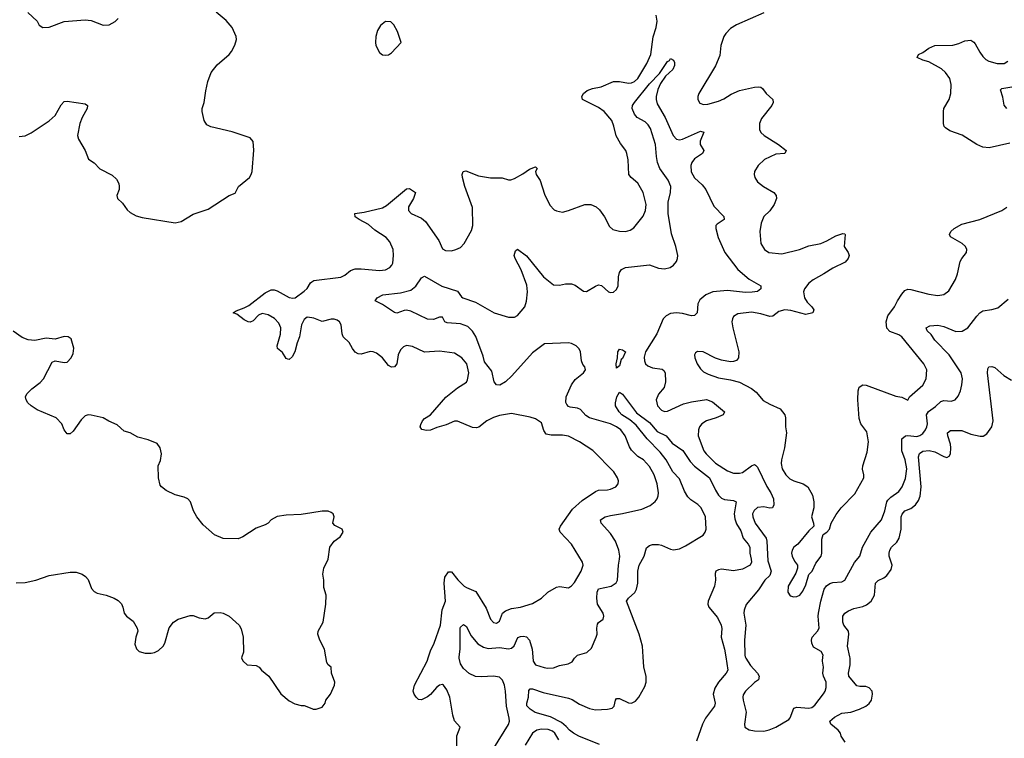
# Model space of a CAD drawing. Header units: inches. Extents: x 1839270 to 1929235, y 762242 to 910350.
# Tile 320 of 362: x 1898054 to 1904613, y 859457 to 864241. Entities that reach past the tile are written whole.
import ezdxf

# ---------------------------------------------------------------- set-up
doc = ezdxf.new("R2010")
doc.units = ezdxf.units.IN
doc.header["$MEASUREMENT"] = 0
for name, color, linetype in [('B8895', 7, 'Continuous'), ('B8896', 7, 'Continuous'), ('B9805', 7, 'Continuous'), ('B9806', 7, 'Continuous')]:
    doc.layers.add(name, color=color, linetype=linetype)

msp = doc.modelspace()

# ---------------------------------------------------------------- linework, layer by layer
at = {"layer": 'B8895', "color": 5, "elevation": 620}
msp.add_lwpolyline([(1899535.2, 860000), (1899532, 859990), (1899542, 859970), (1899570, 859946), (1899630, 859941), (1899650, 859931), (1899666, 859910), (1899714.8, 859870), (1899792.8, 859752.8), (1899850, 859706), (1899886.8, 859686.8), (1899930, 859676), (1899950, 859676), (1900000, 859655.4)], dxfattribs=at)
at = {"layer": 'B8896', "color": 5}
for points, elevation in [([(1898050, 863464), (1898090, 863467.3), (1898130, 863486.8), (1898250, 863567.3), (1898290, 863604), (1898330, 863674.8), (1898350, 863697.3), (1898370, 863699.1), (1898490, 863680.7), (1898506, 863670), (1898504.9, 863650), (1898470.4, 863590), (1898455.3, 863550), (1898440.3, 863470), (1898445.1, 863445.1), (1898490.3, 863370.3), (1898512.7, 863312.7), (1898550, 863287.7), (1898588, 863248), (1898670, 863206.7), (1898698.9, 863178.9), (1898714, 863150), (1898717.1, 863130), (1898716.3, 863110), (1898700.5, 863070), (1898706, 863050), (1898738.5, 863018.5), (1898770, 862975.5), (1898790, 862957.1), (1898830, 862935.8), (1898870, 862923.7), (1899090, 862888.9), (1899130, 862896.5), (1899210, 862945.7), (1899310, 862980.3), (1899450, 863070.3), (1899490, 863085.7), (1899513, 863130), (1899584.2, 863190), (1899596.9, 863210), (1899602.6, 863230), (1899613.2, 863373.2), (1899609.7, 863429.7), (1899590, 863454), (1899470, 863495.1), (1899326.8, 863526.8), (1899301.8, 863541.8), (1899283.5, 863570), (1899269.6, 863630), (1899269.6, 863650), (1899283.9, 863690), (1899293.7, 863766.3), (1899308.7, 863830), (1899329.8, 863890), (1899370, 863940.3), (1899449.8, 864010.2), (1899466.3, 864030), (1899487.6, 864072.4), (1899498, 864110), (1899496.3, 864130), (1899469.6, 864190), (1899430, 864234.5), (1899363.7, 864290)], 620), ([(1898108.1, 864288.1), (1898170, 864230.8), (1898183.8, 864203.8), (1898208.5, 864188.5), (1898250, 864190.3), (1898350, 864228.7), (1898490, 864240.3), (1898530, 864235.5), (1898610, 864205.5), (1898650, 864206), (1898690, 864228.4), (1898710.9, 864249.1)], 640), ([(1900000, 862256.2), (1899970, 862259.8), (1899950, 862245.7), (1899931, 862210), (1899918.5, 862130), (1899902.7, 862090), (1899886.9, 862030), (1899870, 861996.9), (1899850, 861979.6), (1899841, 861981), (1899830, 861985.2), (1899805.2, 862025.2), (1899772.7, 862052.7), (1899769.8, 862070), (1899792.5, 862147.5), (1899794.1, 862190), (1899780.2, 862220.2), (1899751.4, 862251.4), (1899710, 862276.4), (1899670, 862283.8), (1899646.2, 862273.8), (1899610, 862236.8), (1899590, 862228.1), (1899575.3, 862230), (1899550, 862242), (1899499.8, 862279.8), (1899477.2, 862290), (1899497.2, 862302.8), (1899550, 862322), (1899581, 862339), (1899690, 862421.5), (1899730, 862442), (1899750, 862442.4), (1899770, 862436.3), (1899850, 862391.5), (1899874.1, 862385.9), (1899890, 862390.2), (1899950, 862434.3), (1899968.4, 862451.6), (1899991.5, 862488.5), (1900000, 862494.8)], 580), ([(1900000, 860958), (1899930, 860946.6), (1899830, 860941.6), (1899770, 860933), (1899729.1, 860910.9), (1899710, 860889.6), (1899690, 860877), (1899630, 860856.3), (1899541.3, 860798.7), (1899510, 860784.2), (1899410, 860786.9), (1899351.8, 860811.8), (1899277.6, 860877.6), (1899233.6, 860930), (1899211.8, 860970), (1899191.6, 861030), (1899174.5, 861050), (1899150, 861063), (1899090, 861078.4), (1899030, 861106.6), (1898999, 861130), (1898990, 861142), (1898978.4, 861190), (1898977.6, 861270), (1898993.2, 861306.8), (1898998.5, 861350), (1898990.8, 861390.8), (1898970, 861418.4), (1898910, 861444.2), (1898841.2, 861461.2), (1898790, 861489.8), (1898750, 861502.4), (1898702.8, 861542.8), (1898647.5, 861567.5), (1898610, 861591.2), (1898530, 861608.2), (1898510, 861609.6), (1898490, 861602.9), (1898463.8, 861576.2), (1898410, 861500.9), (1898390, 861484.5), (1898370, 861484.5), (1898351.8, 861510), (1898334.7, 861550), (1898296.9, 861590), (1898170, 861644.5), (1898130, 861669.8), (1898109.7, 861690), (1898097.4, 861710), (1898093.3, 861730), (1898101.6, 861750), (1898136.1, 861783.9), (1898190, 861824.9), (1898213.3, 861850), (1898270, 861960.7), (1898290, 861970.6), (1898350, 861957.6), (1898370, 861961.3), (1898398, 861990), (1898410, 862018), (1898414.1, 862054.1), (1898396.6, 862116.6), (1898378, 862130), (1898350, 862132), (1898290, 862114.5), (1898230, 862119.5), (1898155.2, 862104.8), (1898110, 862109.5), (1898070, 862125.1), (1898010, 862167.3)], 620), ([(1898030, 860492), (1898090, 860493.7), (1898162, 860510), (1898250, 860540.3), (1898390, 860563.1), (1898430, 860563.1), (1898470.2, 860550.2), (1898493.6, 860533.6), (1898510, 860513.4), (1898533.1, 860453.1), (1898550, 860433), (1898570, 860423.1), (1898630, 860408.8), (1898682.8, 860390), (1898710, 860374), (1898732.3, 860352.3), (1898742, 860330), (1898750.4, 860290.4), (1898766.8, 860270), (1898810, 860236), (1898836, 860190), (1898841, 860170), (1898827.3, 860130), (1898822.5, 860082.5), (1898832.8, 860052.8), (1898850, 860034.8), (1898890, 860024), (1898930, 860024), (1898952.1, 860027.9), (1898978.9, 860041.1), (1899009.2, 860070), (1899020.9, 860090), (1899050, 860191), (1899079.3, 860230), (1899110, 860250.7), (1899190, 860274), (1899210, 860274), (1899250, 860258.8), (1899290, 860251), (1899310, 860258), (1899350, 860291.3), (1899390, 860294.8), (1899410, 860290.7), (1899450.4, 860270.4), (1899517.3, 860210), (1899530, 860184.7), (1899544, 860130), (1899544.7, 860030), (1899535.2, 860000)], 620)]:
    msp.add_lwpolyline(points, dxfattribs=dict(at, elevation=elevation))
at = {"layer": 'B9805', "color": 5}
for points, elevation in [([(1900000, 859655.4), (1900010, 859651.3), (1900028.4, 859651.6), (1900070, 859664.7), (1900088.7, 859690), (1900094, 859710), (1900123.6, 859750), (1900150.7, 859810), (1900153.6, 859830), (1900131.2, 859890), (1900129.3, 859929.3), (1900110, 859945.2), (1900100.9, 859960.9), (1900094.2, 860000)], 620), ([(1900966.5, 859393.5), (1900966.7, 859473.3), (1900988.7, 859530), (1900950, 859574), (1900939.7, 859610), (1900919.3, 859730), (1900899.3, 859779.3), (1900877.6, 859810), (1900870, 859815.1), (1900850, 859809.8), (1900830, 859794.2), (1900790, 859747.8), (1900770, 859731.9), (1900730, 859712.6), (1900710, 859715.6), (1900695.6, 859730), (1900682, 859750), (1900675.8, 859770), (1900685.1, 859810), (1900769.4, 859970.6), (1900778.2, 860000)], 580), ([(1901213.6, 859390), (1901310, 859548.5), (1901316.1, 859570), (1901315.8, 859590), (1901296, 859670), (1901290.5, 859770), (1901284, 859810), (1901270, 859844.7), (1901250, 859863.1), (1901210, 859871.2), (1901130, 859865.2), (1901090, 859867.4), (1901048, 859888), (1901010, 859920.8), (1900990, 859951.6), (1900980.7, 859990), (1900982, 860000)], 560), ([(1901915.9, 859415.9), (1901779.3, 859470), (1901742.2, 859490), (1901715.7, 859510), (1901695.2, 859535.2), (1901662.8, 859562.8), (1901590, 859600.2), (1901489, 859629), (1901454.5, 859650), (1901431.7, 859671.7), (1901431.5, 859690), (1901443.5, 859730), (1901444.9, 859775.1), (1901455.1, 859784.9), (1901470, 859784.9), (1901542, 859762), (1901710, 859724.8), (1901735.4, 859715.4), (1901783.4, 859683.4), (1901850, 859655.3), (1901890, 859647.2), (1901970, 859650.2), (1902001.8, 859658.2), (1902014.4, 859670), (1902023.1, 859710), (1902030, 859721.3), (1902050, 859720.8), (1902110, 859691.9), (1902130, 859691), (1902156.6, 859703.4), (1902179.1, 859730), (1902217.9, 859802.1), (1902227, 859830), (1902227.3, 859867.3), (1902211.3, 859931.3), (1902207.4, 860000)], 540), ([(1901471.5, 860000), (1901473.6, 859970), (1901490, 859946.3), (1901547.1, 859927.1), (1901570, 859923.2), (1901610, 859925.8), (1901650, 859941.1), (1901708.3, 859951.7), (1901734, 859966), (1901750, 859991), (1901759, 860000)], 560), ([(1902756.9, 860000), (1902770.2, 859910), (1902761.1, 859890), (1902709.4, 859830.6), (1902684.6, 859790), (1902673, 859750), (1902686.1, 859690), (1902682, 859670), (1902622.4, 859590), (1902602.7, 859550), (1902562.2, 859437.8)], 540), ([(1902887.3, 860000), (1902890.2, 859990), (1902921.4, 859941.4), (1902969.3, 859890), (1902980.6, 859870), (1902974.8, 859845.2), (1902950, 859828.6), (1902888.8, 859770), (1902874.1, 859745.9), (1902870.3, 859730), (1902872.9, 859710), (1902894, 859630), (1902882.7, 859550), (1902884.2, 859530), (1902913.2, 859513.2), (1902950, 859507.4), (1903010, 859504.4), (1903047.4, 859512.6), (1903090, 859530.1), (1903177.5, 859582.5), (1903186.9, 859593.1), (1903210, 859657.4), (1903230, 859663.5), (1903310, 859656.2), (1903330, 859662.4), (1903350, 859677), (1903408.1, 859751.9), (1903419.1, 859770), (1903425.5, 859794.5), (1903426.8, 859830), (1903407.5, 859870), (1903404.7, 859890), (1903409.1, 859930), (1903401.7, 859970), (1903404.7, 860000)], 560), ([(1903551.8, 859431.8), (1903527, 859470), (1903520.9, 859490), (1903505.7, 859510), (1903457.7, 859550), (1903450.9, 859570), (1903482.4, 859597.6), (1903530, 859623.2), (1903590, 859631), (1903649.2, 859650.8), (1903689.8, 859670.2), (1903712.7, 859687.3), (1903728.3, 859710), (1903735, 859750), (1903731.6, 859770), (1903713.6, 859793.6), (1903690, 859801.7), (1903650, 859801.2), (1903630, 859806.9), (1903577.6, 859870), (1903574.1, 859890), (1903586.1, 859946.1), (1903586.5, 859990), (1903584.2, 860000)], 540), ([(1901645.4, 859445.4), (1901618.6, 859490), (1901603.1, 859503.1), (1901574.3, 859514.3), (1901530, 859518.4), (1901498, 859510), (1901469.8, 859490.2), (1901420.4, 859410)], 560)]:
    msp.add_lwpolyline(points, dxfattribs=dict(at, elevation=elevation))
at = {"layer": 'B9806', "color": 5}
for points, elevation in [([(1900000, 862494.8), (1900014.5, 862505.5), (1900193, 862527), (1900220.2, 862539.8), (1900257.6, 862570), (1900290, 862581.2), (1900330, 862581.6), (1900450, 862570.2), (1900490, 862576.5), (1900520.7, 862590), (1900534.2, 862605.8), (1900539.6, 862620.4), (1900545, 862670), (1900541.1, 862710), (1900521, 862761), (1900495.6, 862790), (1900420.7, 862840.7), (1900377.7, 862877.7), (1900314.7, 862910), (1900290, 862928.9), (1900287, 862950), (1900350, 862958.4), (1900471.3, 862988.7), (1900496.7, 863003.3), (1900630, 863114), (1900650, 863116.1), (1900690.4, 863090), (1900678, 863050), (1900644.2, 862995.8), (1900643.2, 862970), (1900661.3, 862950), (1900730, 862918.5), (1900758.3, 862898.3), (1900845.7, 862770), (1900870, 862716.3), (1900890, 862704.4), (1900930, 862703.1), (1900959, 862710), (1900990, 862724.4), (1901015.1, 862750), (1901063.6, 862836.4), (1901073.5, 862870), (1901069.7, 862990), (1901019.1, 863130), (1901003.5, 863190), (1901002.4, 863210), (1901009.4, 863230), (1901025.1, 863234.9), (1901110, 863201.1), (1901190, 863188.7), (1901268.3, 863188.3), (1901310, 863174), (1901325.6, 863174.4), (1901350, 863182.8), (1901406.3, 863213.7), (1901450, 863246.8), (1901490, 863262), (1901502, 863250), (1901491, 863230), (1901494.8, 863210), (1901520.5, 863170), (1901550, 863078.8), (1901586.4, 863006.4), (1901615.2, 862975.2), (1901630, 862967.3), (1901670, 862960.3), (1901710, 862970.2), (1901819, 863010), (1901858, 863010), (1901894.6, 862994.6), (1901915.8, 862975.8), (1901950, 862927.7), (1901983.7, 862863.7), (1902005.1, 862845.1), (1902050, 862832.2), (1902090, 862831.3), (1902121.4, 862838.6), (1902144.8, 862855.2), (1902207.4, 862932.6), (1902222.6, 862970), (1902227.1, 863010), (1902208.3, 863090), (1902172.9, 863152.9), (1902127.6, 863190), (1902111.2, 863210), (1902107, 863307), (1902099.6, 863350), (1902091.6, 863370), (1902056.2, 863416.2), (1902027.6, 863467.6), (1902012.6, 863532.6), (1901997.7, 863570), (1901948, 863630), (1901910, 863656.8), (1901804, 863710), (1901799, 863730), (1901809, 863750), (1901834, 863770), (1901870, 863782.4), (1901926.5, 863793.5), (1902008.7, 863830), (1902049.6, 863830.4), (1902110, 863819.3), (1902130, 863820.5), (1902150, 863828.8), (1902171, 863850), (1902231.2, 863950), (1902258.3, 864010), (1902273.5, 864126.5), (1902294.8, 864190), (1902300.5, 864230), (1902294.5, 864270)], 580), ([(1903010, 864286), (1902830, 864207.6), (1902790, 864181.5), (1902757.7, 864150), (1902743.6, 864130), (1902723.9, 864070), (1902717.4, 864002.6), (1902690, 863934.5), (1902578.4, 863750), (1902570.4, 863730), (1902570.4, 863710), (1902584.9, 863684.9), (1902610, 863675.3), (1902637.7, 863677.7), (1902710, 863698), (1902745.4, 863714.6), (1902793.9, 863746.1), (1902850, 863770.2), (1902950, 863792.7), (1902974.4, 863794.4), (1902990, 863792.2), (1903002.3, 863782.3), (1903026.7, 863750), (1903070.4, 863710), (1903074, 863690), (1903064.9, 863670), (1902996.3, 863583.7), (1902983.1, 863550), (1902982.4, 863510), (1902990.4, 863490), (1903012.7, 863470), (1903108, 863410), (1903160.7, 863370), (1903152, 863350), (1903090, 863346.6), (1903015.5, 863310), (1902972.4, 863270), (1902948.2, 863230), (1902946, 863210), (1902950.4, 863190), (1902970, 863161.6), (1903009.3, 863129.3), (1903077.1, 863090), (1903093.7, 863070), (1903094.9, 863050), (1903078.9, 863010), (1903050.9, 862969.1), (1903010, 862931.2), (1902993, 862887), (1902984.7, 862830), (1902991.6, 862750), (1903015.8, 862710), (1903044.9, 862690), (1903130, 862682.2), (1903248, 862712), (1903310, 862734.8), (1903390, 862751.8), (1903431.2, 862768.8), (1903490, 862802.3), (1903536.7, 862816.7), (1903550, 862814.8), (1903553.4, 862810), (1903546.7, 862730), (1903573, 862690), (1903579.3, 862670), (1903572.7, 862650), (1903553.1, 862626.9), (1903470, 862587.1), (1903411.4, 862548.6), (1903339.5, 862510), (1903310, 862485.7), (1903281.3, 862450), (1903274.7, 862430), (1903281.1, 862390), (1903300.2, 862360.2), (1903330.2, 862330), (1903343.1, 862310), (1903338.4, 862290), (1903290, 862277.3), (1903190, 862304.5), (1903150, 862309.2), (1903110, 862298.6), (1903070, 862267.5), (1903050, 862263.9), (1902990, 862283.2), (1902930, 862293.2), (1902836.9, 862283.1), (1902810, 862264.5), (1902801.7, 862250), (1902798.3, 862230), (1902804, 862190), (1902844.4, 862030), (1902841.7, 861990), (1902830, 861971.8), (1902810, 861964.7), (1902790, 861964), (1902730, 861974.2), (1902690, 861988.5), (1902608, 862030), (1902568.9, 862031.1), (1902556.7, 862023.3), (1902548.5, 862010), (1902550.6, 861989.4), (1902567.2, 861950), (1902590, 861915.5), (1902610, 861895.8), (1902640.4, 861880.4), (1902710, 861856.9), (1902790, 861843.6), (1902850, 861826.7), (1902930, 861785.2), (1902960.1, 861760.1), (1903006.4, 861706.4), (1903050, 861680.2), (1903120.3, 861650), (1903152, 861610), (1903155.8, 861590), (1903154.4, 861530), (1903163, 861490), (1903149.1, 861390), (1903128.3, 861310), (1903126.8, 861286.8), (1903133.4, 861250), (1903156.9, 861210), (1903184.2, 861184.2), (1903210.4, 861170), (1903273.7, 861150), (1903304.2, 861130), (1903335.2, 861075.2), (1903343.5, 861030), (1903344.4, 860990), (1903328.2, 860930), (1903343, 860890), (1903344.9, 860870), (1903310, 860836.9), (1903237.3, 860750), (1903210.9, 860729.1), (1903199.1, 860710), (1903195.8, 860690), (1903198.9, 860670), (1903215.6, 860635.6), (1903236.4, 860610), (1903236, 860590), (1903223.4, 860556.6), (1903172.6, 860470), (1903170.2, 860430), (1903185.8, 860405.8), (1903210, 860399.3), (1903230, 860401.1), (1903250, 860409.3), (1903270, 860435.6), (1903290, 860479.3), (1903311.9, 860548.1), (1903333.5, 860570), (1903358, 860622), (1903392.6, 860670), (1903398.5, 860690), (1903397.3, 860782.7), (1903406.2, 860813.8), (1903430, 860828), (1903449.4, 860850), (1903459.7, 860890), (1903492.7, 860947.3), (1903526.3, 860990), (1903616.5, 861083.5), (1903677.7, 861190), (1903678, 861210), (1903668.2, 861248.2), (1903669.7, 861270), (1903699.3, 861360.7), (1903707.5, 861430), (1903696.1, 861496.1), (1903657.7, 861550), (1903645.2, 861585.2), (1903636.5, 861710), (1903639.1, 861770), (1903646.2, 861793.8), (1903669.8, 861810.2), (1903693, 861807), (1903890, 861735.3), (1903930, 861727.7), (1903970, 861708), (1903981.2, 861730), (1904070, 861807.4), (1904092.4, 861850), (1904096.9, 861910), (1904076.9, 861950), (1903931.2, 862130), (1903910, 862143.1), (1903850, 862164.2), (1903830, 862188.2), (1903825.2, 862230), (1903838, 862270), (1903881.8, 862330), (1903901.5, 862370), (1903930, 862412.9), (1903950, 862436.9), (1903970, 862446.5), (1903990, 862445.2), (1904110, 862414), (1904170, 862405.7), (1904210, 862412.4), (1904243.7, 862436.3), (1904288.1, 862511.9), (1904301.4, 862550), (1904318.5, 862630), (1904329, 862651), (1904360.5, 862690), (1904362.6, 862710), (1904355.1, 862730), (1904331.8, 862751.8), (1904255.3, 862795.3), (1904247, 862810), (1904256.2, 862830), (1904278.4, 862850), (1904330, 862878.5), (1904449.8, 862910.2), (1904597.2, 862970), (1904630, 862993)], 580), ([(1904650, 863419.5), (1904512.7, 863387.3), (1904470, 863392.4), (1904429.8, 863409.8), (1904332.2, 863472.2), (1904250, 863501.1), (1904220.1, 863520.1), (1904211.8, 863530), (1904207.6, 863550), (1904208.3, 863630), (1904211.1, 863650), (1904244.5, 863710), (1904255.9, 863750), (1904259.1, 863810), (1904249.9, 863849.9), (1904222, 863890), (1904193.7, 863913.7), (1904110, 863960.8), (1904071, 863971), (1904032.3, 863990), (1904041.2, 864010), (1904070, 864021.5), (1904110, 864051), (1904150, 864069.3), (1904270, 864071.6), (1904310, 864081.5), (1904350, 864100.3), (1904390, 864103.6), (1904410, 864091.7), (1904419.8, 864079.8), (1904450, 864025.3), (1904470, 863995.8), (1904490, 863976), (1904510, 863965.2), (1904566, 863950), (1904611.3, 863948.7), (1904635.4, 863964.6)], 580), ([(1901759, 860000), (1901769, 860010), (1901832.7, 860027.3), (1901862.7, 860057.3), (1901894, 860130), (1901900.4, 860150), (1901898.9, 860190), (1901903.5, 860216.5), (1901910, 860226.7), (1901940.5, 860250), (1901945.7, 860270), (1901941.5, 860290), (1901904.1, 860350), (1901898.4, 860390), (1901901, 860430), (1901910, 860451), (1901995.1, 860470), (1902027.9, 860492.1), (1902036, 860510), (1902043.2, 860610), (1902050.8, 860650), (1902051.7, 860670), (1902044.2, 860710), (1902023.2, 860770), (1901990, 860819.8), (1901926.9, 860890), (1901923.6, 860910), (1901954.5, 860930), (1901990, 860941), (1902070, 860953.9), (1902197.5, 860982.5), (1902253.8, 861006.2), (1902287.4, 861032.6), (1902300.4, 861050), (1902307.6, 861070), (1902309.8, 861090.2), (1902299.8, 861150), (1902279.8, 861210), (1902250, 861265.1), (1902210, 861309.7), (1902172.7, 861332.7), (1902130, 861375.4), (1902116.6, 861396.6), (1902086.5, 861470), (1902058.4, 861510), (1902030, 861531.2), (1901990, 861551.3), (1901849.1, 861589.1), (1901825.7, 861605.7), (1901790, 861645.6), (1901770, 861655.1), (1901720.8, 861660.8), (1901710, 861665.1), (1901699.4, 861679.4), (1901693, 861693), (1901694.3, 861730), (1901729.7, 861810), (1901754.8, 861845.2), (1901809.3, 861890), (1901822.7, 861910), (1901819.3, 861930), (1901806.3, 861946.3), (1901796.2, 861970), (1901789.8, 862030), (1901780.4, 862050), (1901760.5, 862070), (1901730, 862084.8), (1901710, 862088.7), (1901550, 862083.7), (1901470, 862022.4), (1901333.4, 861870), (1901290.9, 861829.1), (1901252.5, 861807.5), (1901230, 861809.8), (1901215.3, 861830), (1901200.3, 861900.3), (1901150, 861963.5), (1901141, 862001), (1901091.7, 862131.7), (1901070, 862167.1), (1901038.7, 862198.7), (1900990, 862215), (1900902.9, 862222.9), (1900887.3, 862230), (1900870, 862259.3), (1900850, 862259.7), (1900810, 862244.4), (1900770, 862246.8), (1900660.2, 862300.2), (1900632, 862308), (1900614.4, 862305.6), (1900566.2, 862286.2), (1900550, 862291.6), (1900470, 862345.1), (1900422, 862370), (1900436, 862390), (1900472.7, 862410), (1900590, 862422.7), (1900659.9, 862440.1), (1900693.5, 862466.5), (1900730, 862522.8), (1900750, 862533), (1900866.7, 862466.7), (1900970, 862434.4), (1900996.4, 862396.4), (1901006, 862390), (1901090, 862361), (1901215.8, 862290), (1901310, 862260.6), (1901350, 862261), (1901370, 862272.1), (1901419.8, 862330), (1901430, 862366), (1901437.2, 862430), (1901433.1, 862473.1), (1901394.5, 862574.5), (1901354.3, 862650), (1901348.5, 862670), (1901358, 862702), (1901370, 862712.4), (1901430, 862668.5), (1901542.4, 862530), (1901610, 862475.8), (1901650, 862472.4), (1901690, 862481.6), (1901730, 862483), (1901753.5, 862473.5), (1901810, 862433.4), (1901830, 862430.6), (1901890, 862467.7), (1901910, 862475.5), (1901930.3, 862470.3), (1901976, 862430), (1901990, 862424.4), (1902010, 862426.7), (1902030, 862443.8), (1902041.1, 862470), (1902044, 862530), (1902050, 862557.3), (1902063.1, 862576.9), (1902089.2, 862590), (1902250, 862608.6), (1902310, 862585.9), (1902350, 862581.4), (1902387.4, 862590), (1902410, 862605.7), (1902428.8, 862630), (1902436.7, 862650), (1902438.5, 862670), (1902424.6, 862730), (1902395, 862815), (1902373.1, 862950), (1902374.9, 863025.1), (1902390.4, 863090), (1902391.8, 863130), (1902373.6, 863173.6), (1902319, 863250), (1902303.2, 863290), (1902295.4, 863330), (1902289.9, 863409.9), (1902256.1, 863516.1), (1902240.2, 863540.2), (1902219.8, 863559.8), (1902167.8, 863590), (1902150, 863611.3), (1902134.2, 863650), (1902135.4, 863670), (1902149.7, 863690), (1902250, 863813.8), (1902317, 863883), (1902370, 863962.8), (1902382, 863970), (1902390, 863982), (1902410, 863972), (1902416, 863956), (1902416.3, 863936.3), (1902406, 863910), (1902355.6, 863864.4), (1902323.7, 863816.3), (1902304.7, 863775.3), (1902294.2, 863730), (1902293.5, 863710), (1902300.5, 863680.5), (1902353.4, 863590), (1902407.5, 863470), (1902430, 863445.2), (1902450, 863440.2), (1902470, 863444.7), (1902590, 863499.5), (1902611.9, 863491.9), (1902588.1, 863431.9), (1902587.4, 863410), (1902612.4, 863370), (1902602, 863350), (1902550, 863314.6), (1902532.2, 863290), (1902524.8, 863270), (1902528.1, 863228.1), (1902548.7, 863188.7), (1902600.4, 863140.4), (1902623.8, 863110), (1902678.3, 862998.3), (1902743.8, 862930), (1902746.8, 862910), (1902699.5, 862880.5), (1902690.6, 862870), (1902690.4, 862850), (1902706, 862790), (1902750.2, 862690), (1902837.9, 862577.9), (1902912.4, 862512.4), (1902990.6, 862470), (1902990.7, 862450), (1902968.7, 862431.3), (1902934.2, 862425.8), (1902890, 862424.1), (1902770, 862438.4), (1902671.7, 862428.3), (1902623.8, 862410), (1902584.3, 862375.7), (1902571.6, 862348.4), (1902566.4, 862290), (1902550, 862271.8), (1902530, 862269.7), (1902470, 862284.7), (1902430, 862289.2), (1902390, 862284.3), (1902359.6, 862270), (1902339.8, 862250), (1902299.1, 862150), (1902222.5, 862030), (1902214, 861994), (1902215.6, 861970), (1902223.7, 861950), (1902237.4, 861937.4), (1902270, 861924), (1902333.4, 861913.4), (1902345.5, 861905.5), (1902354, 861890), (1902355.6, 861830), (1902346.8, 861793.2), (1902310, 861747.3), (1902294, 861710), (1902302.3, 861670), (1902330, 861640.3), (1902350, 861632.9), (1902370, 861634), (1902476.6, 861683.4), (1902530, 861697.8), (1902630, 861712.6), (1902670, 861696.1), (1902748, 861630), (1902740.5, 861610), (1902693.4, 861590), (1902629.4, 861570.6), (1902598.7, 861550), (1902583.1, 861530), (1902574.9, 861510), (1902573.4, 861470), (1902612.1, 861370), (1902626.4, 861350), (1902688.2, 861288.2), (1902770, 861238.2), (1902810, 861221.8), (1902850, 861220.7), (1902870, 861226), (1902930, 861270.2), (1902950, 861278.6), (1902955.8, 861275.8), (1902970, 861262), (1903030, 861133.1), (1903058.6, 861090), (1903076.1, 861050), (1903078.3, 861010), (1903068.7, 860991.3), (1903050, 860988.9), (1903010, 860997.7), (1902970, 860993.4), (1902945.9, 860974.1), (1902936.5, 860950), (1902936.8, 860930), (1902952.6, 860890), (1903025.7, 860790), (1903030.6, 860770), (1903038.2, 860638.2), (1903059.4, 860570), (1903050, 860540.2), (1903017.6, 860510), (1902975.1, 860444.9), (1902893.7, 860346.3), (1902879.5, 860310), (1902878, 860290), (1902890.3, 860210.3), (1902882, 860110), (1902884.3, 860010), (1902887.3, 860000)], 560), ([(1904629, 863649), (1904611.6, 863671.6), (1904604.1, 863724.1), (1904586.6, 863773.4), (1904596.5, 863783.5), (1904690, 863798.9)], 560), ([(1903404.7, 860000), (1903405.7, 860010), (1903393.4, 860033.4), (1903343, 860063), (1903330.6, 860090), (1903329.2, 860110), (1903334, 860130), (1903368.1, 860170), (1903379.3, 860190), (1903372.4, 860270), (1903374.8, 860290), (1903389.9, 860370), (1903413.7, 860450), (1903427.9, 860472.1), (1903450, 860487.7), (1903470, 860494.2), (1903530, 860499), (1903550, 860510.4), (1903613.9, 860626.1), (1903649.7, 860670), (1903668.7, 860730), (1903723.8, 860830), (1903795.4, 860910), (1903817.6, 860970), (1903829.8, 861030), (1903837.4, 861042.6), (1903857.2, 861062.8), (1903910, 861100.2), (1903932.4, 861130), (1903954.8, 861185.2), (1903962.8, 861250), (1903953.1, 861310), (1903930.8, 861370), (1903930, 861450.6), (1903955.3, 861470), (1903970, 861472.6), (1904030, 861465.4), (1904050, 861472.4), (1904070, 861486.5), (1904088.7, 861510), (1904097, 861530), (1904100.2, 861550), (1904095.5, 861610), (1904107, 861633), (1904153.7, 861666.3), (1904190, 861699.3), (1904210, 861705.4), (1904259.4, 861700.6), (1904285.6, 861710), (1904306.2, 861733.8), (1904321.2, 861770), (1904330.8, 861810), (1904334, 861850), (1904325.3, 861890), (1904246.1, 862010), (1904150, 862106.6), (1904125.3, 862145.3), (1904099.6, 862170), (1904092.3, 862190), (1904117.3, 862202.7), (1904170, 862207.3), (1904210, 862198.4), (1904290, 862165.8), (1904333, 862167), (1904370, 862188.5), (1904430, 862266.7), (1904450, 862288.4), (1904470, 862301.6), (1904530, 862310.4), (1904570, 862323), (1904639.1, 862380.9)], 560), ([(1900778.2, 860000), (1900790, 860039.5), (1900814.6, 860090), (1900858, 860210), (1900867.6, 860312.4), (1900891, 860370), (1900881, 860490), (1900887.2, 860530), (1900910, 860565.7), (1900930, 860564.9), (1900972.2, 860512.2), (1901015.8, 860470), (1901030, 860459.8), (1901093.6, 860433.6), (1901162.5, 860322.5), (1901190, 860248.7), (1901210, 860227.7), (1901230, 860222.7), (1901250, 860235.8), (1901269.3, 860290.7), (1901290, 860304.7), (1901330, 860321.3), (1901390, 860328.9), (1901470, 860354.9), (1901529.8, 860390.2), (1901572.3, 860430), (1901630, 860463.8), (1901650, 860468.2), (1901710, 860458.8), (1901730, 860470.7), (1901750, 860494), (1901793.6, 860570), (1901807, 860610), (1901802.9, 860630), (1901729.7, 860750), (1901653.5, 860830), (1901648.4, 860850), (1901655.6, 860870), (1901737.7, 860982.3), (1901801, 861039), (1901890, 861100.4), (1901910, 861108.2), (1901970, 861110.4), (1901990, 861115.8), (1902025.2, 861130), (1902040.7, 861150), (1902042.4, 861170), (1902037.4, 861190), (1902011.2, 861230), (1901872.2, 861372.2), (1901782.6, 861430), (1901710, 861468.9), (1901670, 861475), (1901593.7, 861473.7), (1901562, 861482), (1901544.9, 861504.9), (1901530, 861557), (1901490, 861583.1), (1901454.6, 861594.6), (1901330, 861619.3), (1901250, 861606), (1901210, 861592.7), (1901166.7, 861570), (1901113, 861527), (1901097.4, 861522.6), (1901070, 861526.1), (1900970, 861567.9), (1900950, 861567.8), (1900895.9, 861544.1), (1900833.7, 861526.3), (1900790, 861508.3), (1900764.9, 861504.9), (1900732.5, 861512.5), (1900722.7, 861530), (1900726.6, 861546.6), (1900737, 861570), (1900750, 861584.9), (1900789.7, 861610.3), (1900892.7, 861727.3), (1900969.7, 861790.3), (1901030, 861828.2), (1901037.7, 861842.3), (1901045.4, 861890), (1901031.9, 861950), (1900999.7, 861990), (1900950, 862021.1), (1900850, 862033.5), (1900750, 862027.8), (1900670, 862065.1), (1900630, 862071.1), (1900610, 862062.6), (1900590, 862042), (1900574.7, 862010), (1900565.7, 861950), (1900550.2, 861929.8), (1900530, 861926.6), (1900510, 861937.6), (1900470.5, 861990.5), (1900430, 862021.7), (1900410, 862029.7), (1900390, 862031.1), (1900330, 862014), (1900310, 862015.8), (1900290, 862027.8), (1900270.9, 862050.9), (1900250, 862092.3), (1900209.6, 862130), (1900201.6, 862150), (1900194.7, 862210), (1900184.2, 862230), (1900170, 862239.8), (1900150, 862247.4), (1900130, 862247.7), (1900070, 862230.8), (1900014.5, 862254.5), (1900000, 862256.2)], 580), ([(1903584.2, 860000), (1903568, 860070), (1903577.6, 860150), (1903574, 860170), (1903543.7, 860210), (1903538, 860230), (1903537.4, 860270), (1903551.2, 860288.8), (1903574.5, 860305.5), (1903610, 860320.5), (1903670, 860333), (1903695.1, 860344.9), (1903726.2, 860370), (1903748.1, 860410), (1903755.8, 860490), (1903771.9, 860508.1), (1903810, 860525.2), (1903830, 860540.2), (1903858.8, 860581.2), (1903865.4, 860610), (1903845.6, 860670), (1903845.1, 860690), (1903849.9, 860710), (1903862, 860730), (1903897.4, 860762.6), (1903911.8, 860790), (1903925.7, 860850), (1903926.9, 860930), (1903931.6, 860948.4), (1903949.7, 860970), (1903990, 860987.4), (1904020.3, 861010), (1904041.2, 861038.8), (1904052.4, 861067.6), (1904058.1, 861130), (1904041.3, 861330), (1904046.9, 861353.1), (1904070, 861367.3), (1904112.9, 861372.9), (1904150, 861363.6), (1904210, 861331.9), (1904230, 861326.2), (1904245.7, 861334.3), (1904253.6, 861350), (1904257, 861390), (1904254.5, 861414.5), (1904236.2, 861470), (1904235.1, 861490), (1904253.6, 861506.4), (1904330, 861506.7), (1904390, 861482.3), (1904451.2, 861468.8), (1904471.1, 861468.9), (1904496.4, 861483.6), (1904529.6, 861530), (1904538.3, 861570), (1904501.8, 861890), (1904503.1, 861916.9), (1904509.8, 861930.2), (1904530, 861932.4), (1904550, 861924.7), (1904610, 861871.3), (1904660.7, 861840.7)], 540), ([(1902207.4, 860000), (1902203.5, 860070), (1902181.3, 860150), (1902096.5, 860370), (1902110.6, 860390), (1902151.7, 860428.3), (1902162.3, 860450), (1902170.9, 860490), (1902171.9, 860570), (1902181.1, 860610), (1902213.7, 860670), (1902230, 860723.8), (1902250, 860740.9), (1902270, 860746.9), (1902310, 860746.9), (1902330, 860743.2), (1902390, 860716), (1902410, 860711.7), (1902450, 860718.2), (1902490, 860737.2), (1902606, 860810), (1902621.4, 860830), (1902627.8, 860850), (1902623.4, 860930), (1902593.5, 860990), (1902572.1, 861012.1), (1902524.3, 861044.3), (1902504.4, 861064.4), (1902483, 861103), (1902450, 861184.4), (1902405.5, 861230), (1902359.9, 861310), (1902320.8, 861360.8), (1902233.7, 861450), (1902160.9, 861540.9), (1902117.5, 861577.5), (1902064.8, 861610), (1902046.5, 861630), (1902023.5, 861670), (1902022.4, 861690), (1902031, 861729), (1902050, 861761), (1902070, 861748.2), (1902162.5, 861622.5), (1902250, 861559), (1902299.7, 861499.7), (1902361.3, 861470), (1902400.7, 861420.7), (1902472.1, 861372.1), (1902520.4, 861300.4), (1902548.3, 861268.3), (1902650.1, 861190), (1902689.3, 861109.3), (1902710, 861075.9), (1902730, 861055.5), (1902750, 861045.7), (1902810, 861040.2), (1902827, 861030), (1902813.3, 860950), (1902818, 860918), (1902830, 860885.2), (1902857.1, 860837.1), (1902874.4, 860790), (1902907.1, 860750), (1902917.1, 860730), (1902918.6, 860690), (1902926.9, 860650), (1902928.9, 860630), (1902919.5, 860610), (1902870, 860582.4), (1902810, 860571.2), (1902730, 860582.2), (1902710, 860579.3), (1902690.4, 860570), (1902686.1, 860553.9), (1902688.2, 860510), (1902682.2, 860470), (1902640.9, 860370), (1902637.7, 860350), (1902644.7, 860330), (1902701.6, 860261.6), (1902726.7, 860210), (1902732.2, 860187.8), (1902727.4, 860130), (1902749.6, 860050), (1902756.9, 860000)], 540), ([(1900094.2, 860000), (1900085.7, 860050), (1900054, 860110), (1900040.9, 860150), (1900042.7, 860170), (1900075.1, 860230), (1900093.3, 860350), (1900095.4, 860410), (1900080.4, 860460.4), (1900080.4, 860510), (1900073.5, 860550), (1900079.8, 860590), (1900108.1, 860650), (1900119.7, 860730), (1900150, 860768.4), (1900190, 860798.7), (1900209.7, 860830), (1900202, 860850), (1900154.2, 860874.2), (1900141.2, 860890), (1900149, 860930), (1900142, 860950), (1900130, 860959), (1900110, 860969.2), (1900070, 860969.3), (1900000, 860958)], 620), ([(1900982, 860000), (1900988.5, 860050), (1900987.9, 860190), (1900990, 860197.3), (1901010, 860214.9), (1901030, 860202), (1901060.2, 860140.2), (1901105.4, 860085.4), (1901143.2, 860063.2), (1901175.1, 860055.1), (1901250, 860060.1), (1901310, 860052.5), (1901330, 860056.1), (1901348.3, 860071.7), (1901372.6, 860127.4), (1901390, 860135), (1901410, 860136.8), (1901430, 860132.3), (1901450.2, 860110), (1901468, 860050), (1901471.5, 860000)], 560)]:
    msp.add_lwpolyline(points, dxfattribs=dict(at, elevation=elevation))
for points, elevation in [([(1900490.7, 864229.3), (1900458.7, 864201.3), (1900438.4, 864170), (1900426.4, 864130), (1900423.8, 864090), (1900426, 864070), (1900450, 864022.8), (1900470, 864006.8), (1900490, 864004), (1900510, 864008), (1900530, 864020.7), (1900595.1, 864090), (1900570, 864162), (1900545.8, 864205.8), (1900526, 864226)], 620), ([(1902030, 861921.2), (1902026.6, 861950), (1902036.9, 861990), (1902038, 862030), (1902050, 862046.8), (1902070, 862043), (1902090.3, 862030), (1902070, 861986), (1902061.8, 861978.2), (1902050, 861937)], 540)]:
    msp.add_lwpolyline(points, close=True, dxfattribs=dict(at, elevation=elevation))

doc.saveas('drawing.dxf')
